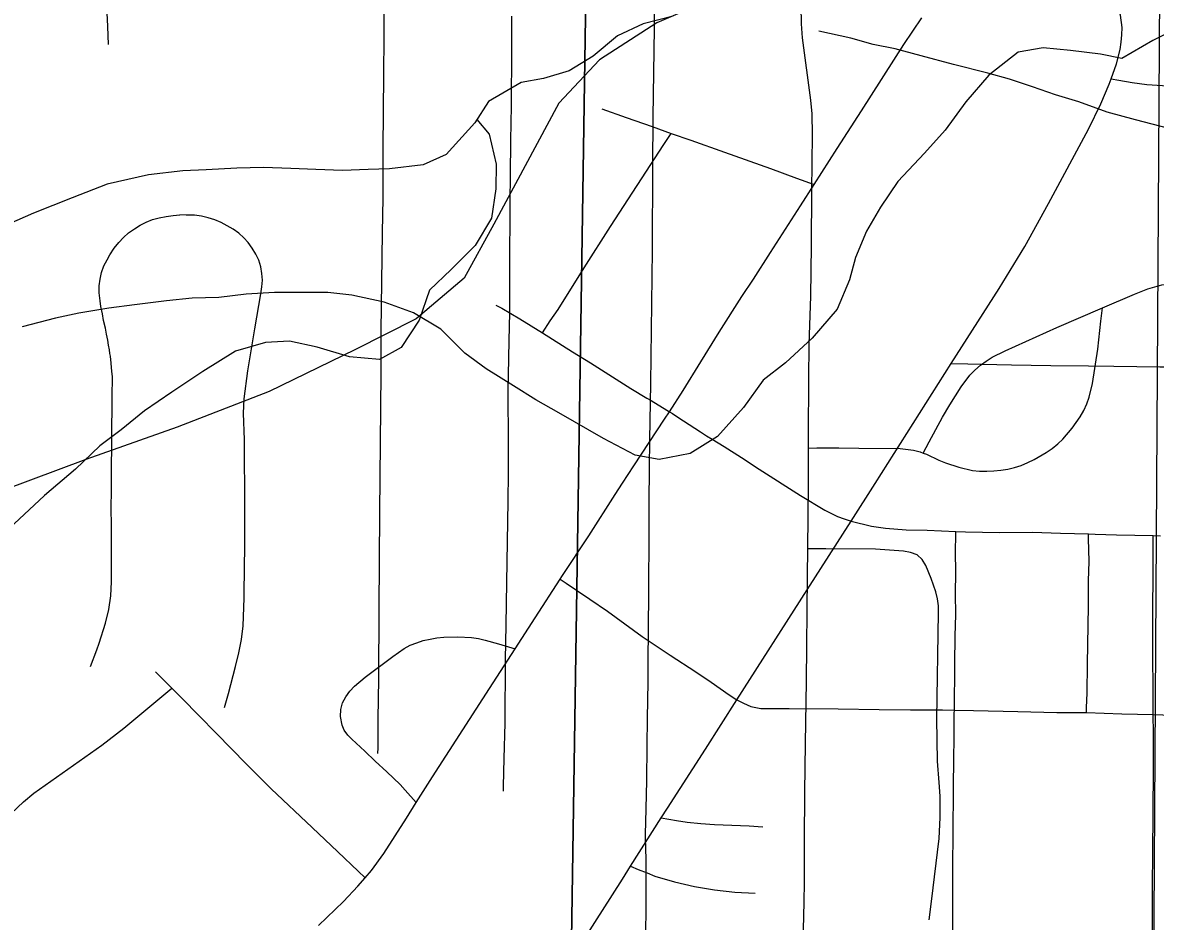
# Model space of a CAD drawing. Extents: x 0 to 34, y 0 to 22.
# Drawn here: x 13.589 to 14.09, y 17.563 to 17.961 of the extents above; entities that cross this region are included whole.
import ezdxf

# ---------------------------------------------------------------- set-up
doc = ezdxf.new("R2010")
doc.units = 0
for name, color, linetype in [('GM_X_City_Street', 7, 'Continuous'), ('GM_X_Minor_River', 7, 'Continuous'), ('GM_X_Rail_Line', 7, 'Continuous'), ('GM_X_Section', 7, 'Continuous'), ('GM_X_US_Shield', 7, 'Continuous')]:
    doc.layers.add(name, color=color, linetype=linetype)

msp = doc.modelspace()

# ---------------------------------------------------------------- linework, layer by layer
at = {"layer": 'GM_X_City_Street'}
msp.add_line((13.85775, 17.5871), (13.87134, 17.60856), dxfattribs=at)
for points in [[(13.62661, 17.9509), (13.62625, 17.95889), (13.62554, 17.97422), (13.62489, 17.98959), (13.62384, 18.01428), (13.62365, 18.02662), (13.62358, 18.02924), (13.6232, 18.04196), (13.62277, 18.05427), (13.62258, 18.06349), (13.62234, 18.07378)], [(13.93658, 17.77226), (13.9366, 17.77791), (13.93672, 17.80277), (13.93685, 17.81817), (13.93753, 17.83953), (13.93794, 17.86185), (13.9381, 17.88616), (13.9383, 17.91095), (13.93816, 17.92025), (13.93766, 17.92636), (13.93389, 17.95394), (13.93349, 17.96015), (13.93263, 18.00689), (13.93212, 18.03145), (13.93225, 18.04553), (13.93227, 18.04718)], [(13.74592, 17.637), (13.74594, 17.63951), (13.74605, 17.65217), (13.74627, 17.67004), (13.74647, 17.70091), (13.74671, 17.74378), (13.74731, 17.80553), (13.7474, 17.82411), (13.74792, 17.86751), (13.74823, 17.88301), (13.74828, 17.90469), (13.74839, 17.9211), (13.74848, 17.93777), (13.74874, 17.95399), (13.74874, 17.96763), (13.74857, 17.97936), (13.74852, 17.9827)], [(13.86441, 17.60121), (13.86472, 17.61257), (13.86499, 17.62499), (13.86511, 17.64043), (13.86523, 17.65258), (13.86557, 17.66878), (13.8656, 17.68022), (13.86565, 17.6895), (13.86567, 17.6956), (13.8658, 17.70495), (13.86593, 17.71398), (13.86597, 17.7295), (13.86605, 17.73261), (13.86608, 17.73883), (13.86603, 17.74492), (13.86601, 17.74803), (13.866, 17.75114), (13.86619, 17.76042), (13.86618, 17.76352), (13.86634, 17.77593), (13.86672, 17.80083), (13.86749, 17.85983), (13.86766, 17.89707), (13.86776, 17.91883), (13.86831, 17.95818), (13.8683, 17.97057)], [(14.07056, 17.93578), (14.0729, 17.94239), (14.07452, 17.94866), (14.07505, 17.95191), (14.07536, 17.95519), (14.07546, 17.95853), (14.07467, 17.96394), (14.0732, 17.96945)], [(13.71955, 17.56082), (13.73072, 17.57152), (13.73707, 17.57824), (13.7403, 17.58202), (13.74306, 17.58526), (13.74845, 17.59277), (13.75851, 17.60836), (13.7629, 17.61531), (13.77008, 17.6267), (13.78352, 17.64754), (13.79528, 17.6658), (13.80662, 17.68338), (13.81548, 17.6971), (13.82656, 17.7142), (13.82729, 17.71534), (13.83926, 17.73346), (13.85088, 17.75163), (13.85415, 17.75677), (13.85929, 17.7644), (13.87282, 17.78501), (13.87495, 17.78833), (13.88102, 17.79779), (13.88892, 17.81045), (13.89694, 17.8236), (13.90702, 17.83932), (13.9122, 17.84702), (13.91977, 17.85882), (13.93304, 17.87953), (13.93907, 17.88895), (13.94924, 17.90483), (13.95998, 17.92158), (13.97879, 17.95094), (13.98673, 17.96279)], [(13.80152, 17.6203), (13.80157, 17.62258), (13.80179, 17.6348), (13.80225, 17.65041), (13.80235, 17.67847), (13.80267, 17.69403), (13.80297, 17.71275), (13.80358, 17.7488), (13.80368, 17.76121), (13.80367, 17.7735), (13.8037, 17.7797), (13.80359, 17.79215), (13.80359, 17.79837), (13.8037, 17.80433), (13.80407, 17.81984), (13.80426, 17.83217), (13.80426, 17.85675), (13.80435, 17.86294), (13.80445, 17.86911), (13.80439, 17.87223), (13.80442, 17.8749), (13.80444, 17.88111), (13.80457, 17.89328), (13.80467, 17.89911), (13.8047, 17.90224), (13.80478, 17.90843), (13.805, 17.92372), (13.80518, 17.94858), (13.80516, 17.96354)], [(13.99979, 17.80966), (14.02094, 17.84296), (14.03231, 17.86156), (14.04287, 17.88059), (14.0605, 17.91343), (14.06599, 17.92469), (14.06972, 17.9334), (14.07056, 17.93578)], [(14.07056, 17.93578), (14.07402, 17.93516), (14.07985, 17.9341), (14.08638, 17.93321), (14.09786, 17.93251), (14.12806, 17.93127), (14.14521, 17.93088), (14.15243, 17.93051), (14.16046, 17.93009), (14.17265, 17.92969), (14.18722, 17.92932), (14.20263, 17.92913), (14.21568, 17.92928), (14.22887, 17.92964)], [(13.84507, 17.92252), (13.85589, 17.91868), (13.86732, 17.91461), (13.87581, 17.9116), (13.88442, 17.90856), (13.89933, 17.90329), (13.91971, 17.89608), (13.93131, 17.89181), (13.93907, 17.88895)], [(13.81873, 17.82327), (13.82224, 17.82852), (13.82568, 17.83366), (13.83719, 17.85205), (13.84889, 17.8703), (13.87257, 17.90664), (13.87581, 17.9116)], [(13.6282, 17.79485), (13.62833, 17.80389), (13.62813, 17.80612), (13.62779, 17.80988), (13.62742, 17.81293), (13.62725, 17.81416), (13.62701, 17.81572), (13.62666, 17.81785), (13.62627, 17.81998), (13.62574, 17.82263), (13.62521, 17.82531), (13.62442, 17.82877), (13.6239, 17.83169), (13.62321, 17.83487), (13.62284, 17.83751), (13.62251, 17.84101), (13.62251, 17.84405), (13.62285, 17.84707), (13.62356, 17.85002), (13.6246, 17.85288), (13.62596, 17.85562), (13.62726, 17.85775), (13.62914, 17.86069), (13.63119, 17.86331), (13.63326, 17.86555), (13.63552, 17.86753), (13.63807, 17.8693), (13.64062, 17.87098), (13.64331, 17.87234), (13.64615, 17.87341), (13.64899, 17.87422), (13.65216, 17.87483), (13.65522, 17.87527), (13.65824, 17.87546)], [(13.68682, 17.77592), (13.68645, 17.78771), (13.68669, 17.79403), (13.68827, 17.80652), (13.69133, 17.82511), (13.6941, 17.84052), (13.69455, 17.84357), (13.69473, 17.8466), (13.69457, 17.84961), (13.69404, 17.85256), (13.69313, 17.85543), (13.69186, 17.85816), (13.69027, 17.86075), (13.6884, 17.8632), (13.68651, 17.86539), (13.68431, 17.86737), (13.68183, 17.86914), (13.6792, 17.87072), (13.67647, 17.8721), (13.67365, 17.87326), (13.67073, 17.8742), (13.66776, 17.87489), (13.66474, 17.87531), (13.66097, 17.87544), (13.65824, 17.87546)], [(14.06667, 17.83429), (14.08098, 17.84044), (14.08685, 17.84272), (14.08986, 17.84369), (14.09295, 17.84446), (14.09925, 17.84539)], [(13.79809, 17.83559), (13.8008, 17.83413), (13.80878, 17.82954), (13.81873, 17.82327), (13.8321, 17.81486), (13.84004, 17.80992), (13.85297, 17.80178), (13.85795, 17.79866), (13.86491, 17.79442), (13.86686, 17.79332), (13.87389, 17.789), (13.87495, 17.78833), (13.87627, 17.7875), (13.87876, 17.78589), (13.88877, 17.77942), (13.89138, 17.77766), (13.89394, 17.7762), (13.8966, 17.77456), (13.89916, 17.773), (13.90693, 17.76803), (13.91468, 17.76294), (13.93306, 17.75126), (13.94375, 17.74476), (13.94943, 17.74195), (13.95242, 17.74085), (13.95543, 17.73993), (13.96449, 17.73767), (13.97063, 17.73686), (13.97988, 17.73612), (13.98913, 17.73585), (14.00181, 17.73529), (14.00601, 17.73511), (14.02117, 17.7349), (14.03572, 17.73498), (14.04817, 17.73455), (14.06053, 17.73422), (14.0635, 17.73414), (14.07292, 17.73389), (14.08925, 17.73349), (14.0924, 17.73342)], [(13.98737, 17.77002), (13.98879, 17.76949), (13.99431, 17.76689), (13.99727, 17.76567), (14.0032, 17.76376), (14.00919, 17.76237), (14.01235, 17.76209), (14.01546, 17.76202), (14.01859, 17.7621), (14.0217, 17.7624), (14.02478, 17.76288), (14.0278, 17.76362), (14.03074, 17.7646), (14.03364, 17.76583), (14.03644, 17.76723), (14.04186, 17.77035), (14.04445, 17.77213), (14.04691, 17.77409), (14.04921, 17.77625), (14.05331, 17.781), (14.05687, 17.78615), (14.05842, 17.7889), (14.05974, 17.79177), (14.06081, 17.79473), (14.06234, 17.80081), (14.06468, 17.8161), (14.06602, 17.82839), (14.06667, 17.83429)], [(13.98737, 17.77002), (13.99001, 17.77494), (13.99592, 17.78598), (13.99914, 17.79139), (14.00421, 17.79937), (14.00805, 17.80446), (14.01025, 17.80681), (14.01268, 17.80889), (14.01527, 17.81078), (14.01796, 17.81247), (14.0236, 17.81537), (14.04645, 17.8256), (14.06667, 17.83429)], [(13.95543, 17.73993), (13.96607, 17.75657), (13.99979, 17.80966)], [(13.99979, 17.80966), (14.00712, 17.80952), (14.0265, 17.80914), (14.04387, 17.80886), (14.06061, 17.80872), (14.07182, 17.80853), (14.09214, 17.80821), (14.0952, 17.80815)], [(13.61862, 17.67547), (13.62138, 17.68297), (13.62245, 17.68588), (13.62533, 17.69476), (13.62673, 17.7008), (13.62758, 17.70688), (13.62787, 17.71307), (13.62791, 17.72549), (13.62787, 17.73655), (13.62784, 17.74711), (13.62787, 17.75215), (13.62792, 17.75859), (13.62798, 17.76534), (13.62803, 17.77164), (13.62807, 17.77779), (13.6281, 17.78154), (13.62817, 17.78964), (13.6282, 17.79485)], [(13.67803, 17.65737), (13.67967, 17.66363), (13.68279, 17.67561), (13.68437, 17.68154), (13.6855, 17.68751), (13.68622, 17.69355), (13.68669, 17.7058), (13.68687, 17.72103), (13.6869, 17.72705), (13.68695, 17.73908), (13.68695, 17.74824), (13.68677, 17.77285), (13.68682, 17.77592)], [(13.93629, 17.72768), (13.93652, 17.75609), (13.93658, 17.77226)], [(13.93658, 17.77226), (13.94028, 17.77229), (13.94996, 17.77236), (13.95879, 17.77217), (13.97718, 17.77199), (13.9831, 17.77127), (13.98597, 17.77055), (13.98737, 17.77002)], [(13.90485, 17.66076), (13.93599, 17.70954), (13.95543, 17.73993)], [(14.00051, 17.53246), (14.00049, 17.53979), (14.0004, 17.56476), (14.00048, 17.5835), (14.00061, 17.60528), (14.00076, 17.61762), (14.00079, 17.62071), (14.00082, 17.6238), (14.00087, 17.63307), (14.00099, 17.64546), (14.00112, 17.65479), (14.00114, 17.65622), (14.00141, 17.67662), (14.00155, 17.68909), (14.00173, 17.69845), (14.00169, 17.70779), (14.00179, 17.7172), (14.00171, 17.72646), (14.00179, 17.73384), (14.00181, 17.73529)], [(14.05966, 17.65511), (14.05973, 17.65735), (14.05994, 17.66377), (14.06015, 17.67674), (14.06058, 17.70223), (14.06059, 17.71347), (14.06079, 17.72204), (14.06058, 17.73215), (14.06053, 17.73422)], [(14.09008, 17.53238), (14.08908, 17.53617), (14.08879, 17.53994), (14.08874, 17.54478), (14.08882, 17.56243), (14.08891, 17.57806), (14.089, 17.59319), (14.08914, 17.61045), (14.08931, 17.63035), (14.08939, 17.64006), (14.08931, 17.64598), (14.08919, 17.65424), (14.08911, 17.66884), (14.08906, 17.6769), (14.089, 17.68934), (14.08908, 17.70353), (14.08913, 17.71324), (14.0892, 17.72607), (14.08923, 17.73051), (14.08925, 17.73349)], [(13.93478, 17.58009), (13.93478, 17.58182), (13.93481, 17.59821), (13.93501, 17.61985), (13.93525, 17.64141), (13.93571, 17.66907), (13.93619, 17.71575), (13.93629, 17.72768)], [(13.99, 17.56331), (13.99099, 17.57146), (13.99436, 17.59941), (13.99491, 17.60875), (13.9949, 17.61811), (13.99438, 17.62413), (13.99368, 17.63366), (13.99341, 17.6524), (13.99419, 17.69928), (13.9941, 17.70241), (13.99366, 17.7055), (13.9929, 17.70854), (13.99089, 17.71446), (13.98858, 17.72029), (13.98695, 17.72297), (13.98464, 17.72495), (13.98176, 17.72607), (13.97867, 17.72657), (13.96618, 17.72747), (13.9443, 17.72761), (13.93975, 17.72766), (13.93629, 17.72768)], [(13.82656, 17.7142), (13.8292, 17.71244), (13.83977, 17.70539), (13.84754, 17.7), (13.86293, 17.68888), (13.87537, 17.68054), (13.88665, 17.67313), (13.89349, 17.66853), (13.9015, 17.66305), (13.90485, 17.66076)], [(13.7629, 17.61531), (13.75792, 17.62082), (13.75572, 17.62326), (13.74979, 17.62883), (13.74461, 17.63369), (13.74005, 17.63798), (13.73437, 17.64331), (13.73263, 17.64514), (13.73099, 17.6473), (13.73001, 17.64949), (13.7293, 17.65337), (13.72943, 17.65643), (13.73028, 17.65938), (13.73166, 17.66212), (13.73341, 17.66464), (13.73554, 17.66684), (13.74025, 17.67078), (13.75248, 17.68003), (13.75756, 17.68347), (13.76025, 17.68492), (13.76309, 17.68607), (13.76601, 17.68699), (13.769, 17.68771), (13.77202, 17.68823), (13.77508, 17.68853), (13.78122, 17.68871), (13.78736, 17.6884), (13.79039, 17.68793), (13.79339, 17.68725), (13.79928, 17.68553), (13.80662, 17.68338)], [(13.64735, 17.67316), (13.65464, 17.66593), (13.65927, 17.66134), (13.66666, 17.65379), (13.67442, 17.64588), (13.68762, 17.63241), (13.69864, 17.62136), (13.71677, 17.6042), (13.72815, 17.59352), (13.7372, 17.58495), (13.7403, 17.58202)], [(13.52573, 17.59448), (13.52858, 17.5933), (13.53371, 17.59165), (13.53733, 17.59048), (13.54312, 17.58952), (13.54604, 17.58887), (13.54902, 17.5887), (13.55205, 17.589), (13.55503, 17.58963), (13.55791, 17.59059), (13.5607, 17.59182), (13.5634, 17.59328), (13.56599, 17.59498), (13.57092, 17.59885), (13.57778, 17.60509), (13.58891, 17.61563), (13.59357, 17.61949), (13.60858, 17.63006), (13.62362, 17.64075), (13.63337, 17.64826), (13.64758, 17.66006), (13.65464, 17.66593)], [(13.87134, 17.60856), (13.87406, 17.61286), (13.8909, 17.6389), (13.90485, 17.66076)], [(13.90485, 17.66076), (13.90782, 17.65926), (13.91097, 17.65778), (13.9154, 17.65694), (13.92088, 17.65694), (13.92804, 17.65694), (13.94975, 17.65673), (13.96781, 17.65643), (13.98177, 17.6563), (13.99589, 17.6563), (14.00114, 17.65622)], [(14.00114, 17.65622), (14.00959, 17.65609), (14.02918, 17.65567), (14.04645, 17.6552), (14.05966, 17.65511)], [(14.05966, 17.65511), (14.07529, 17.65461), (14.08919, 17.65424)], [(14.08919, 17.65424), (14.09347, 17.65412), (14.11419, 17.65366), (14.15166, 17.65382), (14.17662, 17.65377), (14.18709, 17.65378)], [(13.87134, 17.60856), (13.87475, 17.60793), (13.87806, 17.60732), (13.88283, 17.60659), (13.88893, 17.60603), (13.89496, 17.60559), (13.91026, 17.60497), (13.91636, 17.60455)], [(13.85921, 17.20839), (13.85929, 17.21766), (13.85943, 17.22696), (13.85952, 17.23626), (13.85969, 17.24333), (13.86012, 17.26104), (13.86091, 17.27649), (13.8616, 17.29508), (13.86259, 17.3295), (13.86276, 17.33539), (13.86278, 17.35708), (13.86297, 17.36018), (13.86372, 17.40051), (13.86364, 17.40985), (13.86442, 17.52356), (13.86446, 17.53604), (13.86442, 17.54758), (13.86455, 17.55686), (13.8647, 17.56898), (13.86467, 17.57831), (13.86472, 17.59001), (13.86445, 17.59969), (13.86441, 17.60121)], [(13.82813, 17.54161), (13.83049, 17.54476), (13.83745, 17.55521), (13.85414, 17.5814), (13.85775, 17.5871)], [(13.85775, 17.5871), (13.8612, 17.58568), (13.86506, 17.58411), (13.86857, 17.58277), (13.87722, 17.58015), (13.88603, 17.57816), (13.89494, 17.57668), (13.90391, 17.57566), (13.91289, 17.57513)], [(13.93267, 17.32928), (13.93256, 17.33371), (13.93211, 17.36368), (13.93252, 17.39778), (13.93383, 17.43188), (13.93429, 17.44104), (13.93404, 17.46288), (13.93408, 17.46902), (13.93409, 17.47213), (13.93424, 17.48764), (13.93475, 17.5093), (13.93432, 17.54023), (13.9344, 17.5487), (13.9344, 17.55912), (13.93463, 17.57114), (13.93478, 17.58009)]]:
    msp.add_lwpolyline(points, dxfattribs=at)
at = {"layer": 'GM_X_Minor_River'}
for points in [[(13.87665, 17.96347), (13.86334, 17.9601), (13.85193, 17.95482), (13.84127, 17.94573), (13.83061, 17.93931), (13.81921, 17.93593), (13.80932, 17.93406), (13.79486, 17.92575), (13.78876, 17.91627), (13.77618, 17.90226), (13.76591, 17.89773), (13.75109, 17.89588), (13.74159, 17.89554), (13.73019, 17.8952), (13.71841, 17.89562), (13.7074, 17.89604), (13.69524, 17.89646), (13.68346, 17.89612), (13.66979, 17.89541), (13.65953, 17.89506), (13.64433, 17.89322), (13.62608, 17.8891), (13.61049, 17.88307), (13.59337, 17.87629), (13.58234, 17.87139)], [(14.10123, 17.9587), (14.08906, 17.95266), (14.07536, 17.94473), (14.06587, 17.94666), (14.05258, 17.94823), (14.04042, 17.94941), (14.0294, 17.94755), (14.01646, 17.93733), (14.00617, 17.92559), (13.99701, 17.91308), (13.98786, 17.90285), (13.97605, 17.89035), (13.96842, 17.87898), (13.96231, 17.86836), (13.95734, 17.85659), (13.95465, 17.84672), (13.9493, 17.83382), (13.93824, 17.82094), (13.92643, 17.80996), (13.91654, 17.80239), (13.90776, 17.79026), (13.89633, 17.77738), (13.88415, 17.76982), (13.87047, 17.76721), (13.85984, 17.76915), (13.8458, 17.77642), (13.82608, 17.78789), (13.81584, 17.79362), (13.80598, 17.79974), (13.79384, 17.80738), (13.78437, 17.81425), (13.77376, 17.82493), (13.76162, 17.83219), (13.74872, 17.8368), (13.73429, 17.83989), (13.72366, 17.84107), (13.7001, 17.84115), (13.68757, 17.84043), (13.6754, 17.83896), (13.66363, 17.83862), (13.65223, 17.83751), (13.63816, 17.83566), (13.62676, 17.83418), (13.61346, 17.83195), (13.6032, 17.82971), (13.58837, 17.82596)], [(14.21799, 17.89008), (14.2081, 17.88859), (14.19405, 17.88902), (14.17924, 17.89249), (14.16747, 17.89595), (14.15494, 17.89904), (14.14469, 17.90097), (14.13216, 17.90406), (14.11774, 17.90753), (14.10635, 17.91023), (14.0961, 17.91369), (14.08129, 17.91754), (14.06876, 17.921), (14.05624, 17.9256), (14.04599, 17.92868), (14.03575, 17.93214), (14.0255, 17.93559), (14.01601, 17.93829), (14.00082, 17.94214), (13.98639, 17.94599), (13.975, 17.94907), (13.96513, 17.951), (13.95526, 17.9537), (13.94121, 17.95679)], [(13.78968, 17.9177), (13.7952, 17.91131), (13.7982, 17.898), (13.79817, 17.88698), (13.79623, 17.87407), (13.78898, 17.86193), (13.77831, 17.85132), (13.76879, 17.84224), (13.76419, 17.82895), (13.75618, 17.81682), (13.74667, 17.81153), (13.73337, 17.81272), (13.71895, 17.81695), (13.7068, 17.81965), (13.69616, 17.81893), (13.68285, 17.81517), (13.66839, 17.8061), (13.65469, 17.79703), (13.64251, 17.78871), (13.63223, 17.78039), (13.62271, 17.7732), (13.61204, 17.76298), (13.59833, 17.75124), (13.58043, 17.73458)]]:
    msp.add_lwpolyline(points, dxfattribs=at)
at = {"layer": 'GM_X_Rail_Line'}
msp.add_lwpolyline([(15.04011, 18.99876), (14.89003, 18.49791), (14.77587, 18.08165), (14.64474, 18.05058), (14.32955, 17.9691), (13.91678, 17.97559), (13.89038, 17.96958), (13.86935, 17.9605), (13.84404, 17.94417), (13.82606, 17.92493), (13.79728, 17.87135), (13.78402, 17.84741), (13.76278, 17.82947), (13.73567, 17.81573), (13.69777, 17.79733), (13.65703, 17.78154), (13.61658, 17.76725), (13.45712, 17.70773), (13.36788, 17.66963), (13.28339, 17.62439), (13.2404, 17.59882)], dxfattribs=at)
at = {"layer": 'GM_X_Section'}
for points in [[(15.11019, 18.22945), (15.0949, 17.21752), (14.08752, 17.22638), (14.09372, 18.2398)], [(13.83937, 18.07027), (13.82408, 17.05834), (12.81671, 17.06719), (12.8229, 18.08062)], [(14.84601, 18.05685), (14.82918, 17.05022), (13.82408, 17.05834), (13.83937, 18.07027)]]:
    msp.add_lwpolyline(points, close=True, dxfattribs=at)
at = {"layer": 'GM_X_US_Shield'}
msp.add_lwpolyline([(13.2404, 18.2489), (13.2404, 17.23459), (14.08752, 17.22638), (14.09372, 18.2398)], close=True, dxfattribs=at)

doc.saveas('drawing.dxf')
